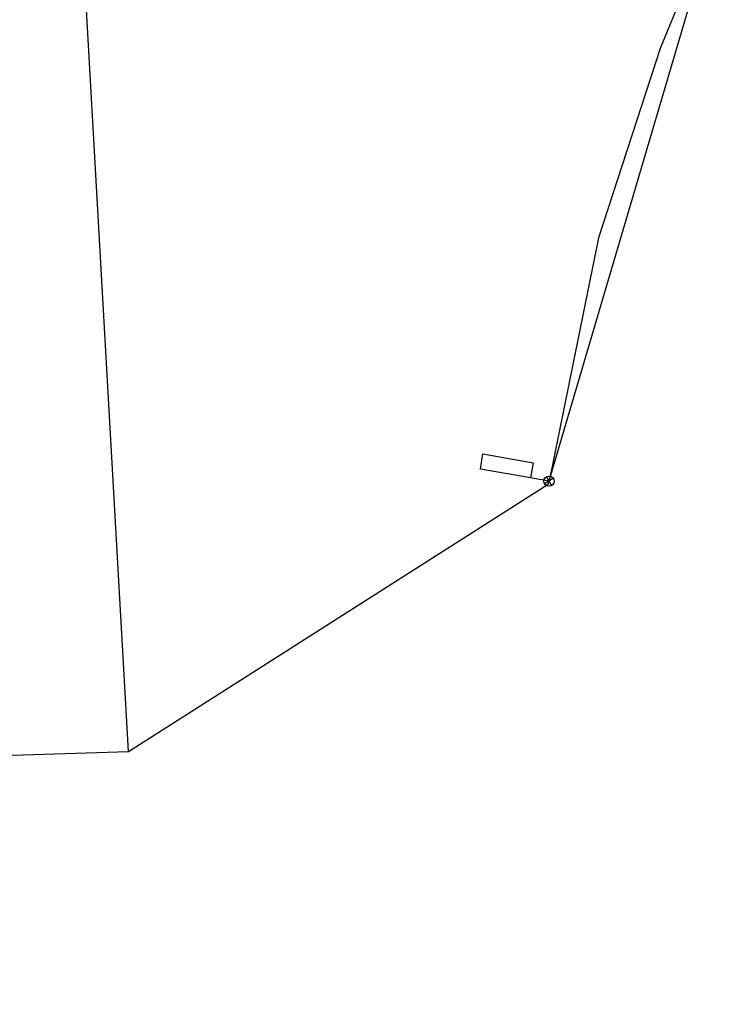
# Model space of a CAD drawing. Extents: x 600849 to 606371, y 330010 to 403088.
# Drawn here: x 602875 to 603149.5, y 387152.3 to 387537.1 of the extents above; entities that cross this region are included whole.
import ezdxf

# ---------------------------------------------------------------- set-up
doc = ezdxf.new("R2010")
doc.units = 0
for name, color, linetype in [('E_FTMS_Conduit', 7, 'Continuous'), ('E_SIG', 7, 'Continuous'), ('E_SIG_Conduit', 7, 'Continuous'), ('E_UTL_Loop_UG', 7, 'Continuous')]:
    doc.layers.add(name, color=color, linetype=linetype)

# ---------------------------------------------------------------- blocks, each defined once
blk = doc.blocks.new('_U363')
at = {"layer": 'E_SIG'}
for p, q in [((-6.1, 0.4), (6.1, 0.4)), ((0, 6.1), (0, -6.1))]:
    blk.add_line(p, q, dxfattribs=at)
blk.add_circle((0, 0), 6.1, dxfattribs=at)

msp = doc.modelspace()

# ---------------------------------------------------------------- linework, layer by layer
at = {"layer": 'E_FTMS_Conduit'}
for points in [[(602917.68, 387250.27), (602893.65, 387674.81), (603072.52, 387683.48)], [(602674.18, 387152.33), (602764.52, 387245.46), (602917.68, 387250.27), (603082.4, 387355.03), (603149.53, 387582.78)]]:
    msp.add_lwpolyline(points, dxfattribs=at)
at = {"layer": 'E_SIG_Conduit'}
for p, q in [((603149.53, 387582.78), (603126.36, 387525.8)), ((603126.36, 387525.8), (603102.1, 387451.56)), ((603102.1, 387451.56), (603082.7, 387356.21))]:
    msp.add_line(p, q, dxfattribs=at)
at = {"layer": 'E_UTL_Loop_UG'}
msp.add_line((603082.7, 387356.21), (603075.47, 387357.5), dxfattribs=at)
msp.add_lwpolyline([(603075.47, 387357.5), (603055.77, 387360.96), (603056.77, 387366.88), (603076.46, 387363.42), (603075.47, 387357.5)], dxfattribs=at)

# ---------------------------------------------------------------- block references
at = {"layer": 'E_SIG_Conduit', "xscale": 0.32808333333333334, "yscale": 0.32808333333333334, "rotation": 30.667256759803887}
msp.add_blockref('_U363', (603082.7, 387356.21), dxfattribs=at)

doc.saveas('drawing.dxf')
